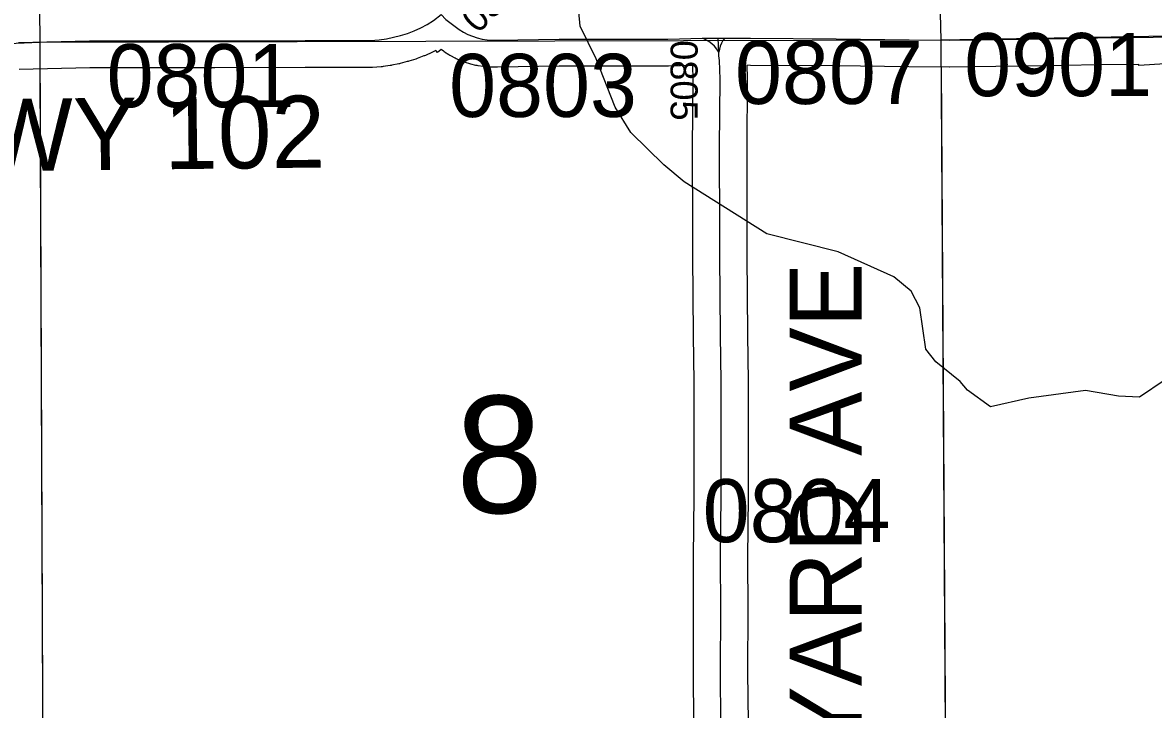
# Model space of a CAD drawing. Extents: x 23.6 to 68.7, y -63 to -29.
# Drawn here: x 33.597 to 34.851, y -41.451 to -40.688 of the extents above; entities that cross this region are included whole.
import ezdxf

# ---------------------------------------------------------------- set-up
doc = ezdxf.new("R2010")
doc.units = 0
for name, color, linetype in [('tdCoHydroRiver', 7, 'Continuous'), ('tdCoSecRdNmbr', 7, 'Continuous'), ('tdCoSecRdTxt', 7, 'Continuous'), ('tdCoSecRteBand', 7, 'Continuous'), ('tdCoSecRteCL', 7, 'Continuous'), ('tdCoSectLine', 7, 'Continuous'), ('tdCoSectLinePart', 7, 'Continuous'), ('tdCoSectNmbr', 7, 'Continuous'), ('tdCoSurfConc', 7, 'Continuous'), ('tdCoSurfGravel', 7, 'Continuous')]:
    doc.layers.add(name, color=color, linetype=linetype)

msp = doc.modelspace()

# ---------------------------------------------------------------- linework, layer by layer
at = {"layer": 'tdCoHydroRiver'}
msp.add_lwpolyline([(34.864, -41.0851), (34.8357, -41.1043), (34.8121, -41.1029), (34.7757, -41.0969), (34.7126, -41.1053), (34.6701, -41.1151), (34.6447, -41.0964), (34.6367, -41.0869), (34.6097, -41.0651), (34.5985, -41.0509), (34.5919, -41.0052), (34.5822, -40.9864), (34.5632, -40.9707), (34.5014, -40.9428), (34.4223, -40.9229), (34.3303, -40.8653), (34.308, -40.8465), (34.2714, -40.8105), (34.2539, -40.7822), (34.2329, -40.7287), (34.2153, -40.6926), (34.2118, -40.6563)], dxfattribs=at)
at = {"layer": 'tdCoSecRteBand'}
for points in [[(34.0568, -40.7216), (34.0549, -40.7194), (34.0522, -40.7208), (34.0515, -40.7212), (34.0507, -40.7215), (34.0434, -40.7248), (34.0426, -40.7252), (34.0418, -40.7255), (34.0343, -40.7284), (34.0335, -40.7287), (34.0327, -40.7289), (34.025, -40.7314), (34.0242, -40.7316), (34.0234, -40.7318), (34.0156, -40.7339), (34.0148, -40.7341), (34.014, -40.7342), (34.0061, -40.7358), (34.0053, -40.736), (34.0044, -40.7361), (33.9965, -40.7372), (33.9955, -40.7374), (33.9945, -40.7375), (33.9846, -40.7382), (33.9835, -40.7383), (33.9824, -40.7383), (33.9434, -40.7383), (33.9102, -40.7383), (33.8099, -40.7388), (33.8098, -40.7388), (33.8097, -40.7388), (33.7466, -40.7388), (33.6712, -40.7388), (33.5928, -40.7405)], [(34.3413, -41.4661), (34.3408, -41.4094), (34.3408, -41.4093), (34.3408, -41.4091), (34.341, -41.3403), (34.3408, -41.2827), (34.3408, -41.2825), (34.3408, -41.2822), (34.3416, -41.2136), (34.3414, -41.1709), (34.3414, -41.1708), (34.3414, -41.1707), (34.3416, -41.0875), (34.3408, -41.0355), (34.3408, -41.0354), (34.3408, -41.0353), (34.34, -40.9475), (34.34, -40.9473), (34.34, -40.947), (34.3401, -40.9179), (34.3398, -40.8271), (34.3398, -40.8269), (34.3398, -40.8268), (34.3405, -40.7516), (34.34, -40.736), (34.3131, -40.7367), (34.3128, -40.7367), (34.3125, -40.7367), (34.192, -40.7368), (34.1235, -40.7378), (34.1181, -40.7379), (34.1168, -40.7379), (34.1155, -40.7379), (34.11, -40.7375), (34.1087, -40.7374), (34.1074, -40.7372), (34.1019, -40.7364), (34.1007, -40.7362), (34.0994, -40.7359), (34.094, -40.7347), (34.0928, -40.7344), (34.0916, -40.734), (34.0863, -40.7322), (34.0851, -40.7318), (34.0839, -40.7313), (34.0788, -40.7292), (34.0776, -40.7287), (34.0765, -40.7281), (34.0716, -40.7255), (34.0705, -40.7249), (34.0694, -40.7242), (34.0647, -40.7212), (34.0641, -40.7207), (34.0635, -40.7203), (34.0608, -40.7183), (34.0568, -40.7216)], [(34.864, -40.7344), (34.8346, -40.7362), (34.8346, -40.7349), (34.7894, -40.7355), (34.7527, -40.736), (34.6253, -40.7378), (34.625, -40.7378), (34.6247, -40.7378), (34.5797, -40.7375), (34.5796, -40.7375), (34.5796, -40.7375), (34.4989, -40.7366), (34.404, -40.7359), (34.4, -40.7358), (34.4004, -40.7503), (34.4005, -40.7509), (34.4005, -40.7515), (34.3998, -40.8271), (34.4001, -40.9178), (34.4001, -40.918), (34.4001, -40.9181), (34.4, -40.9471), (34.4008, -41.0346), (34.4016, -41.0868), (34.4016, -41.0871), (34.4016, -41.0873), (34.4014, -41.1708), (34.4016, -41.2136), (34.4016, -41.2138), (34.4016, -41.2141), (34.4008, -41.2827), (34.401, -41.3402), (34.401, -41.3403), (34.401, -41.3404), (34.4008, -41.4091), (34.4013, -41.4656)]]:
    msp.add_lwpolyline(points, dxfattribs=at)
at = {"layer": 'tdCoSecRteCL'}
for points in [[(33.592, -40.7105), (33.6709, -40.7088), (33.7466, -40.7088), (33.8097, -40.7088), (33.9101, -40.7083), (33.9434, -40.7083), (33.9824, -40.7083), (33.9922, -40.7075), (34.0002, -40.7064), (34.0081, -40.7048), (34.0159, -40.7028), (34.0235, -40.7004), (34.031, -40.6975), (34.0384, -40.6942), (34.0455, -40.6904), (34.0524, -40.6863), (34.0608, -40.6794)], [(34.0608, -40.6794), (34.066, -40.6851), (34.081, -40.696), (34.0857, -40.699), (34.0906, -40.7016), (34.0957, -40.7037), (34.1009, -40.7055), (34.1063, -40.7068), (34.1118, -40.7076), (34.1174, -40.7079), (34.1229, -40.7078), (34.1917, -40.7068), (34.3124, -40.7067), (34.3507, -40.7058), (34.3539, -40.7057), (34.3683, -40.7057)], [(34.3683, -40.7057), (34.3756, -40.7058), (34.4042, -40.7059), (34.4991, -40.7066), (34.5799, -40.7075), (34.6249, -40.7078), (34.7523, -40.706), (34.789, -40.7055), (34.8506, -40.7047), (34.8627, -40.7044)], [(34.3721, -41.7055), (34.3719, -41.6906), (34.3719, -41.6527), (34.371, -41.5738), (34.3716, -41.5238), (34.3713, -41.4659), (34.3708, -41.4092), (34.371, -41.3403), (34.3708, -41.2826), (34.3716, -41.2137), (34.3714, -41.1708), (34.3716, -41.0873), (34.3708, -41.035), (34.37, -40.9472), (34.3701, -40.9179), (34.3698, -40.827), (34.3705, -40.7512), (34.3698, -40.7304), (34.3691, -40.7253), (34.3691, -40.7232), (34.3691, -40.7212), (34.3683, -40.7057)]]:
    msp.add_lwpolyline(points, dxfattribs=at)
at = {"layer": 'tdCoSectLine'}
for points in [[(34.5909, -39.7367), (34.6152, -40.7077)], [(33.6062, -39.7539), (33.6157, -40.71)], [(34.6152, -40.7077), (35.6221, -40.6898)], [(32.6718, -40.7503), (33.6157, -40.71)], [(33.6157, -40.71), (34.6152, -40.7077)], [(33.6157, -40.71), (33.6199, -41.7077)], [(34.6152, -40.7077), (34.6214, -41.7075)]]:
    msp.add_lwpolyline(points, dxfattribs=at)
at = {"layer": 'tdCoSectLinePart'}
for points in [[(33.6158, -40.74), (33.6199, -41.7077)], [(34.6154, -40.7377), (34.6213, -41.6775)]]:
    msp.add_lwpolyline(points, dxfattribs=at)
at = {"layer": 'tdCoSurfConc'}
msp.add_lwpolyline([(33.592, -40.7105), (33.6709, -40.7088), (33.7466, -40.7088), (33.8097, -40.7088), (33.9101, -40.7083), (33.9434, -40.7083), (33.9824, -40.7083), (33.9922, -40.7075), (34.0002, -40.7064), (34.0081, -40.7048), (34.0159, -40.7028), (34.0235, -40.7004), (34.031, -40.6975), (34.0384, -40.6942), (34.0455, -40.6904), (34.0524, -40.6863)], dxfattribs=at)
at = {"layer": 'tdCoSurfGravel'}
for points in [[(34.0608, -40.6794), (34.066, -40.6851), (34.081, -40.696), (34.0857, -40.699), (34.0906, -40.7016), (34.0957, -40.7037), (34.1009, -40.7055), (34.1063, -40.7068), (34.1118, -40.7076), (34.1174, -40.7079), (34.1229, -40.7078), (34.1917, -40.7068), (34.3124, -40.7067), (34.3507, -40.7058), (34.3539, -40.7057), (34.3756, -40.7058), (34.4042, -40.7059), (34.4991, -40.7066), (34.5799, -40.7075), (34.6249, -40.7078), (34.7523, -40.706), (34.789, -40.7055), (34.8506, -40.7047), (34.8627, -40.7044)], [(34.3713, -41.4659), (34.3708, -41.4092), (34.371, -41.3403), (34.3708, -41.2826), (34.3716, -41.2137), (34.3714, -41.1708), (34.3716, -41.0873), (34.3708, -41.035), (34.37, -40.9472), (34.3701, -40.9179), (34.3698, -40.827), (34.3705, -40.7512), (34.3698, -40.7304), (34.3691, -40.7253), (34.3691, -40.7232), (34.3691, -40.7212), (34.3668, -40.7179), (34.3641, -40.7148), (34.3611, -40.712), (34.3579, -40.7096), (34.3544, -40.7075), (34.3507, -40.7058)], [(34.3756, -40.7058), (34.3735, -40.7085), (34.3718, -40.7114), (34.3705, -40.7145), (34.3696, -40.7178), (34.3691, -40.7212)]]:
    msp.add_lwpolyline(points, dxfattribs=at)

# ---------------------------------------------------------------- texts
at = {"layer": 'tdCoSecRdNmbr'}
for s, height, rotation, p in [('0507', 0.03, 45.0257, (34.1016, -40.7016)), ('0901', 0.07, 0.0273, (34.6411, -40.7701)), ('0801', 0.07, 0.0269, (33.6899, -40.7824)), ('0805', 0.03, 270.0249, (34.3154, -40.708)), ('0807', 0.07, 0.0271, (34.3869, -40.7788)), ('0803', 0.07, 0.0269, (34.0698, -40.7932)), ('0804', 0.07, 0.0271, (34.3511, -41.2652))]:
    msp.add_text(s, height=height, rotation=rotation, dxfattribs=at).set_placement(p)
at = {"layer": 'tdCoSecRdTxt'}
for s, rotation, p in [('HWY 102', 0.6452, (33.4748, -40.8544)), ('BAYARD AVE', 90, (34.5275, -41.639))]:
    msp.add_text(s, height=0.08, rotation=rotation, dxfattribs=at).set_placement(p)
at = {"layer": 'tdCoSectNmbr'}
msp.add_text('8', height=0.13, rotation=1.0268, dxfattribs=at).set_placement((34.0781, -41.2336))

doc.saveas('drawing.dxf')
